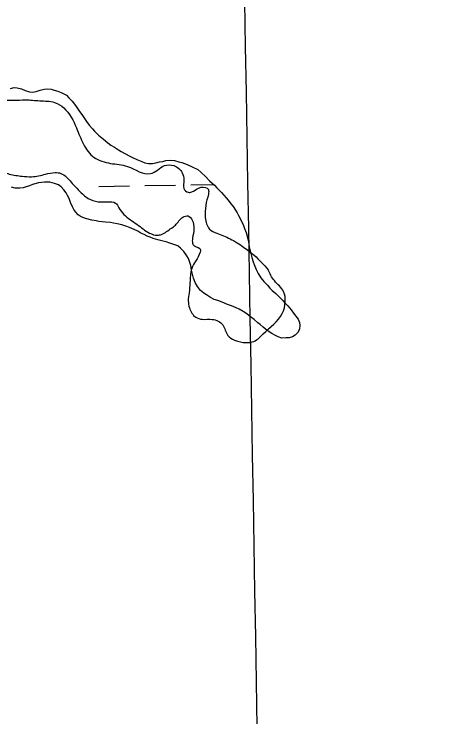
# Model space of a CAD drawing. Extents: x 3887375 to 3925618, y 296674 to 322633.
# Drawn here: x 3901828 to 3902269, y 313327 to 314060 of the extents above; entities that cross this region are included whole.
import ezdxf

# ---------------------------------------------------------------- set-up
doc = ezdxf.new("R2010")
doc.units = 0
for name, color, linetype in [('V-GRID-MAJR', 7, 'Continuous'), ('V-RIVR-EDGE', 7, 'Continuous'), ('V-TOPO-SHOR', 7, 'Continuous'), ('V-WETL-SWMP', 7, 'Continuous')]:
    doc.layers.add(name, color=color, linetype=linetype)

msp = doc.modelspace()

# ---------------------------------------------------------------- linework, layer by layer
at = {"layer": 'V-GRID-MAJR'}
msp.add_spline([(3902269.22, 302288.25), (3902166.14, 308345.1), (3902063.01, 314405.04), (3901959.87, 320464.98), (3901959.82, 320468.07)], degree=3, dxfattribs=at)
at = {"layer": 'V-RIVR-EDGE'}
for points in [[(3901343.49, 313892.41), (3901329.72, 313895.07), (3901326.64, 313899.48), (3901326.66, 313905.21), (3901330.18, 313906.52), (3901335.92, 313909.59), (3901336.81, 313913.99), (3901335.94, 313920.59), (3901337.29, 313929.84), (3901343.94, 313947.87), (3901347.91, 313953.15), (3901354.98, 313961.06), (3901361.16, 313969.85), (3901359.86, 313976.9), (3901360.31, 313981.74), (3901363.83, 313982.17), (3901370.44, 313982.59), (3901378.39, 313991.38), (3901385.45, 313998.85), (3901393.83, 314004.55), (3901402.2, 314006.73), (3901410.14, 314012.88), (3901410.6, 314017.72), (3901409.29, 314022.13), (3901394.35, 314036.69), (3901394.36, 314040.21), (3901397.89, 314043.29), (3901406.71, 314048.11), (3901415.94, 314042.8), (3901420.34, 314041.91), (3901423.87, 314045.87), (3901423.88, 314049.39), (3901415.98, 314056.89), (3901402.79, 314066.17), (3901379.92, 314077.68), (3901378.61, 314080.32), (3901379.5, 314086.92), (3901384.35, 314089.55), (3901390.96, 314089.1), (3901415.59, 314076.71), (3901441.55, 314069.6), (3901462.67, 314063.38), (3901491.71, 314055.83), (3901510.63, 314050.49), (3901540.55, 314042.94), (3901571.34, 314029.21), (3901586.74, 314024.33), (3901629.86, 314012.33), (3901659.35, 314007.42), (3901665.93, 314000.36), (3901676.49, 313994.61), (3901690.57, 313991.93), (3901711.26, 313991.44), (3901740.75, 313983.88), (3901748.66, 313979.02), (3901757.87, 313966.22), (3901764.9, 313958.72), (3901770.18, 313957.83), (3901772.83, 313960.46), (3901782.1, 313971.45), (3901790.92, 313973.63), (3901814.69, 313970.93), (3901827.45, 313970.46), (3901839.78, 313970.87), (3901854.75, 313969.95), (3901870.16, 313968.15), (3901879.83, 313962.4), (3901892.99, 313941.67), (3901900.43, 313924.48), (3901911.41, 313910.81), (3901928.56, 313904.6), (3901946.17, 313901.47), (3901970.37, 313893.93), (3901977.42, 313897.43), (3901984.92, 313902.26), (3901994.6, 313902.23), (3902003.39, 313894.73), (3902005.13, 313887.24), (3902005.11, 313878.43), (3902009.5, 313874.46), (3902013.47, 313874.89), (3902023.17, 313879.71), (3902030.65, 313877.49), (3902030.64, 313872.64), (3902027.96, 313860.76), (3902027.49, 313847.99), (3902031.87, 313836.1), (3902039.34, 313831.67), (3902053.42, 313825.91), (3902067.48, 313817.07), (3902078.47, 313808.68), (3902092.96, 313793.67)], [(3901343.49, 313892.41), (3901343.8, 313892.4), (3901353.05, 313892.37), (3901362.3, 313894.55), (3901370.23, 313898.93), (3901379.48, 313900.23), (3901397.99, 313904.15), (3901417.82, 313912.91), (3901427.53, 313921.25), (3901434.15, 313927.84), (3901434.61, 313937.08), (3901437.26, 313940.6), (3901442.99, 313941.46), (3901451.36, 313941.88), (3901461.51, 313950.67), (3901465.49, 313958.58), (3901467.28, 313971.79), (3901469.49, 313973.54), (3901474.77, 313971.77), (3901483.11, 313962.06), (3901497.63, 313956.74), (3901507.75, 313955.39), (3901526.68, 313954.03), (3901549.13, 313951.77), (3901568.06, 313949.96), (3901582.14, 313947.29), (3901605.91, 313941.5), (3901619.55, 313938.83), (3901635.84, 313937.47), (3901654.78, 313940.5), (3901661.38, 313940.92), (3901675.03, 313939.57), (3901682.95, 313939.11), (3901690.44, 313939.09), (3901702.34, 313942.14), (3901718.18, 313940.34), (3901737.97, 313930.17), (3901757.77, 313924.4), (3901769.22, 313923.05), (3901778.45, 313916.42), (3901793.39, 313907.58), (3901810.1, 313898.29), (3901822.86, 313893.41), (3901836.5, 313891.18), (3901846.19, 313890.71), (3901860.73, 313893.32), (3901870.86, 313895.05), (3901876.58, 313894.16), (3901887.56, 313884.89), (3901895.91, 313876.06), (3901905.14, 313868.11), (3901915.69, 313864.56), (3901925.38, 313864.54), (3901933.74, 313863.2), (3901937.25, 313858.34), (3901942.52, 313851.29), (3901956.14, 313841.13), (3901969.33, 313831.85), (3901977.69, 313829.62), (3901981.66, 313830.5), (3901992.24, 313837.07), (3901996.21, 313840.15), (3902004.16, 313848.49), (3902009.44, 313849.8), (3902013.84, 313845.39), (3902014.23, 313826.45), (3902014.22, 313821.17), (3902015.97, 313818.52), (3902022.57, 313814.54), (3902022.12, 313811.9), (3902013.27, 313794.75), (3902011.47, 313779.79), (3902010.57, 313769.66), (3902009.67, 313761.3), (3902010.97, 313753.81), (3902017.55, 313744.11), (3902024.15, 313741.89), (3902034.71, 313741.86), (3902045.71, 313736.11), (3902050.96, 313725.09), (3902058, 313720.23), (3902070.32, 313717.56), (3902078.25, 313718.86), (3902087.96, 313726.76), (3902107.82, 313747.85), (3902110.93, 313760.17), (3902109.2, 313770.74), (3902099.54, 313782.21), (3902092.96, 313793.67)]]:
    msp.add_spline(points, degree=3, dxfattribs=at)
at = {"layer": 'V-TOPO-SHOR'}
for points in [[(3901824, 313982.61), (3901827.98, 313983.64), (3901831.22, 313983.54), (3901835.59, 313982.23), (3901839.48, 313980.48), (3901843.84, 313979.18), (3901847.55, 313979.06), (3901851.05, 313979.65), (3901855.04, 313980.91), (3901859.25, 313981.93), (3901862.75, 313982.51)], [(3901862.75, 313982.51), (3901866.44, 313981.93), (3901869.89, 313980.89), (3901873.56, 313979.84), (3901877, 313978.57), (3901879.98, 313977.31), (3901882.47, 313975.61), (3901885.17, 313972.97), (3901888.54, 313969.38), (3901891.87, 313964.86), (3901895.65, 313959.64), (3901899.19, 313954.41), (3901901.42, 313951.56), (3901903.4, 313948.25), (3901906.29, 313944.44), (3901909.65, 313940.62), (3901911.89, 313938.23), (3901916.16, 313933.91), (3901921.13, 313929.8), (3901925.65, 313926.18), (3901928.81, 313923.52), (3901932.69, 313921.54), (3901936.78, 313918.86), (3901939.51, 313917.14), (3901944.3, 313914.67), (3901948.86, 313912.2), (3901951.6, 313910.72), (3901956.17, 313908.48), (3901961.21, 313906.46), (3901964.42, 313905.2), (3901968.33, 313904.38), (3901972.51, 313904.47), (3901975.79, 313905.29), (3901979.53, 313906.1), (3901983.03, 313906.68), (3901986.3, 313907.5), (3901990.95, 313907.82), (3901995.35, 313907.44), (3901999.95, 313906.36), (3902002.94, 313905.57), (3902008.45, 313903.54), (3902013.93, 313901.04), (3902019.64, 313898.07), (3902022.8, 313895.41), (3902027.98, 313890.61), (3902032.02, 313886.53), (3902036.98, 313881.96), (3902039.67, 313879.09), (3902044.39, 313874.3), (3902049.31, 313868.57), (3902051.32, 313866.18), (3902054.21, 313862.37), (3902056.45, 313859.75), (3902059.1, 313855.72), (3902060.64, 313853.12), (3902062.17, 313850.28), (3902064.13, 313846.28), (3902067.17, 313839.68), (3902068.46, 313836.62), (3902069.95, 313832.4), (3902071.82, 313825.84), (3902072.65, 313822.8), (3902073.4, 313817.43), (3902074.61, 313811.83), (3902076.06, 313806.44), (3902077.54, 313801.99), (3902078.61, 313799.17), (3902080.53, 313794), (3902082.71, 313789.52), (3902085.35, 313785.26), (3902088.7, 313781.21), (3902092.29, 313777.38), (3902094.97, 313774.27), (3902097.21, 313771.88), (3902101.06, 313768.74), (3902103.53, 313766.34), (3902108.48, 313761.54), (3902110.49, 313759.15), (3902113.64, 313756.03), (3902117.21, 313751.74), (3902119.66, 313748.41), (3902122.11, 313745.32), (3902124.32, 313742), (3902125.83, 313738.47), (3902126.2, 313735.44), (3902125.85, 313731.97), (3902124.35, 313728.54)]]:
    msp.add_lwpolyline(points, dxfattribs=at)
at = {"layer": 'V-WETL-SWMP'}
for p, q in [((3902012.47, 313882.29), (3902036.18, 313882.7)), ((3901916.49, 313880.64), (3901948.48, 313881.19)), ((3901964.48, 313881.47), (3901996.48, 313882.02))]:
    msp.add_line(p, q, dxfattribs=at)
for points in [[(3901824, 313982.61), (3901827.98, 313983.64), (3901831.22, 313983.54), (3901835.59, 313982.23), (3901839.48, 313980.48), (3901843.84, 313979.18), (3901847.55, 313979.06), (3901851.05, 313979.65), (3901855.04, 313980.91), (3901859.25, 313981.93), (3901862.75, 313982.51), (3901866.44, 313981.93), (3901869.89, 313980.89), (3901873.56, 313979.84), (3901877, 313978.57), (3901879.98, 313977.31), (3901882.48, 313975.61), (3901885.17, 313972.97), (3901888.54, 313969.38), (3901891.87, 313964.86), (3901895.65, 313959.64), (3901899.19, 313954.42), (3901901.42, 313951.56), (3901903.4, 313948.25), (3901906.29, 313944.44), (3901909.65, 313940.62), (3901911.89, 313938.23), (3901916.16, 313933.91), (3901921.13, 313929.8), (3901925.65, 313926.18), (3901928.81, 313923.52), (3901932.69, 313921.54), (3901936.78, 313918.86), (3901939.51, 313917.14), (3901944.3, 313914.67), (3901948.87, 313912.2), (3901951.6, 313910.72), (3901956.17, 313908.48), (3901961.21, 313906.46), (3901964.42, 313905.2), (3901968.33, 313904.37)], [(3901968.33, 313904.37), (3901972.51, 313904.47), (3901975.79, 313905.29), (3901979.53, 313906.1), (3901983.03, 313906.68), (3901986.3, 313907.5), (3901990.95, 313907.82), (3901995.35, 313907.44), (3901999.95, 313906.36), (3902002.94, 313905.57), (3902008.45, 313903.54), (3902013.93, 313901.04), (3902019.64, 313898.07), (3902022.8, 313895.41), (3902027.98, 313890.6), (3902032.02, 313886.53), (3902036.98, 313881.96), (3902039.67, 313879.09), (3902044.39, 313874.29), (3902049.31, 313868.57), (3902051.32, 313866.18), (3902054.21, 313862.38), (3902056.45, 313859.75), (3902059.1, 313855.72), (3902060.64, 313853.12), (3902062.17, 313850.28), (3902064.13, 313846.28), (3902067.17, 313839.68), (3902068.46, 313836.62), (3902069.95, 313832.4), (3902071.82, 313825.84), (3902072.65, 313822.8), (3902073.4, 313817.43), (3902074.61, 313811.83), (3902076.06, 313806.44), (3902077.54, 313801.99), (3902078.61, 313799.17), (3902080.53, 313794), (3902082.71, 313789.52), (3902085.35, 313785.26), (3902088.7, 313781.21), (3902092.29, 313777.38), (3902094.97, 313774.27), (3902097.22, 313771.88), (3902101.06, 313768.74), (3902103.53, 313766.34), (3902108.48, 313761.54), (3902110.49, 313759.15), (3902113.64, 313756.03), (3902117.21, 313751.74), (3902119.66, 313748.41), (3902122.11, 313745.32), (3902124.32, 313742), (3902125.83, 313738.47), (3902126.2, 313735.44), (3902125.85, 313731.97), (3902124.35, 313728.54), (3902121.23, 313725.39), (3902118.62, 313723.62), (3902114.87, 313722.58), (3902111.62, 313722.46), (3902107.44, 313722.36), (3902103.54, 313723.65), (3902100.79, 313724.9), (3902096.92, 313727.11), (3902091.91, 313730.06), (3902087.85, 313733.67), (3902084.69, 313736.32), (3902082.2, 313738.26), (3902078.37, 313741.63), (3902074.75, 313744.54), (3902070.67, 313747.45), (3902067.04, 313749.89), (3902062.71, 313752.35), (3902059.74, 313753.84), (3902054.7, 313755.86), (3902050.8, 313757.38), (3902045.08, 313759.65), (3902040.49, 313761.42), (3902036.59, 313762.71), (3902032.94, 313764.69), (3902028.62, 313767.38), (3902025.89, 313769.09), (3902022.51, 313771.98), (3902019.16, 313776.04), (3902016.74, 313780.29), (3902015.26, 313784.75), (3902014.01, 313788.97), (3902013.22, 313793.17), (3902012.22, 313798.07), (3902011.39, 313801.12), (3902009.9, 313805.34), (3902008.37, 313808.18), (3902005.03, 313812.69), (3902001.67, 313816.28), (3901998.72, 313818.47), (3901994.6, 313819.99), (3901990.46, 313821.29), (3901986.79, 313822.57), (3901983.34, 313823.37), (3901977.82, 313824.95)], [(3901977.82, 313824.95), (3901972.99, 313826.26), (3901969.78, 313827.53), (3901966.81, 313828.78), (3901963.84, 313830.27), (3901960.18, 313831.78), (3901956.99, 313833.74), (3901953.11, 313835.73), (3901948.3, 313837.74), (3901944.4, 313839.02), (3901940.27, 313840.32), (3901935.44, 313841.64), (3901931.51, 313842.23), (3901928.52, 313843.02), (3901923.2, 313843.42), (3901916.49, 313844.11), (3901913.49, 313844.67), (3901908.88, 313845.51), (3901902.44, 313847.11), (3901898.08, 313848.88), (3901894.91, 313851.07), (3901892.21, 313853.71), (3901890.21, 313856.33), (3901888.91, 313859.16), (3901886.73, 313863.63), (3901885.24, 313867.86), (3901883.73, 313871.16), (3901882.19, 313873.76), (3901879.74, 313877.09), (3901877.05, 313879.96), (3901874.34, 313882.13), (3901869.97, 313883.44), (3901865.15, 313884.98), (3901859.58, 313885.16), (3901853.29, 313884.21), (3901847.2, 313882.55), (3901844.14, 313881.03), (3901840.39, 313879.99), (3901837.34, 313878.93), (3901834.08, 313878.57), (3901828.98, 313878.73), (3901825.07, 313879.79)]]:
    msp.add_lwpolyline(points, dxfattribs=at)

doc.saveas('drawing.dxf')
